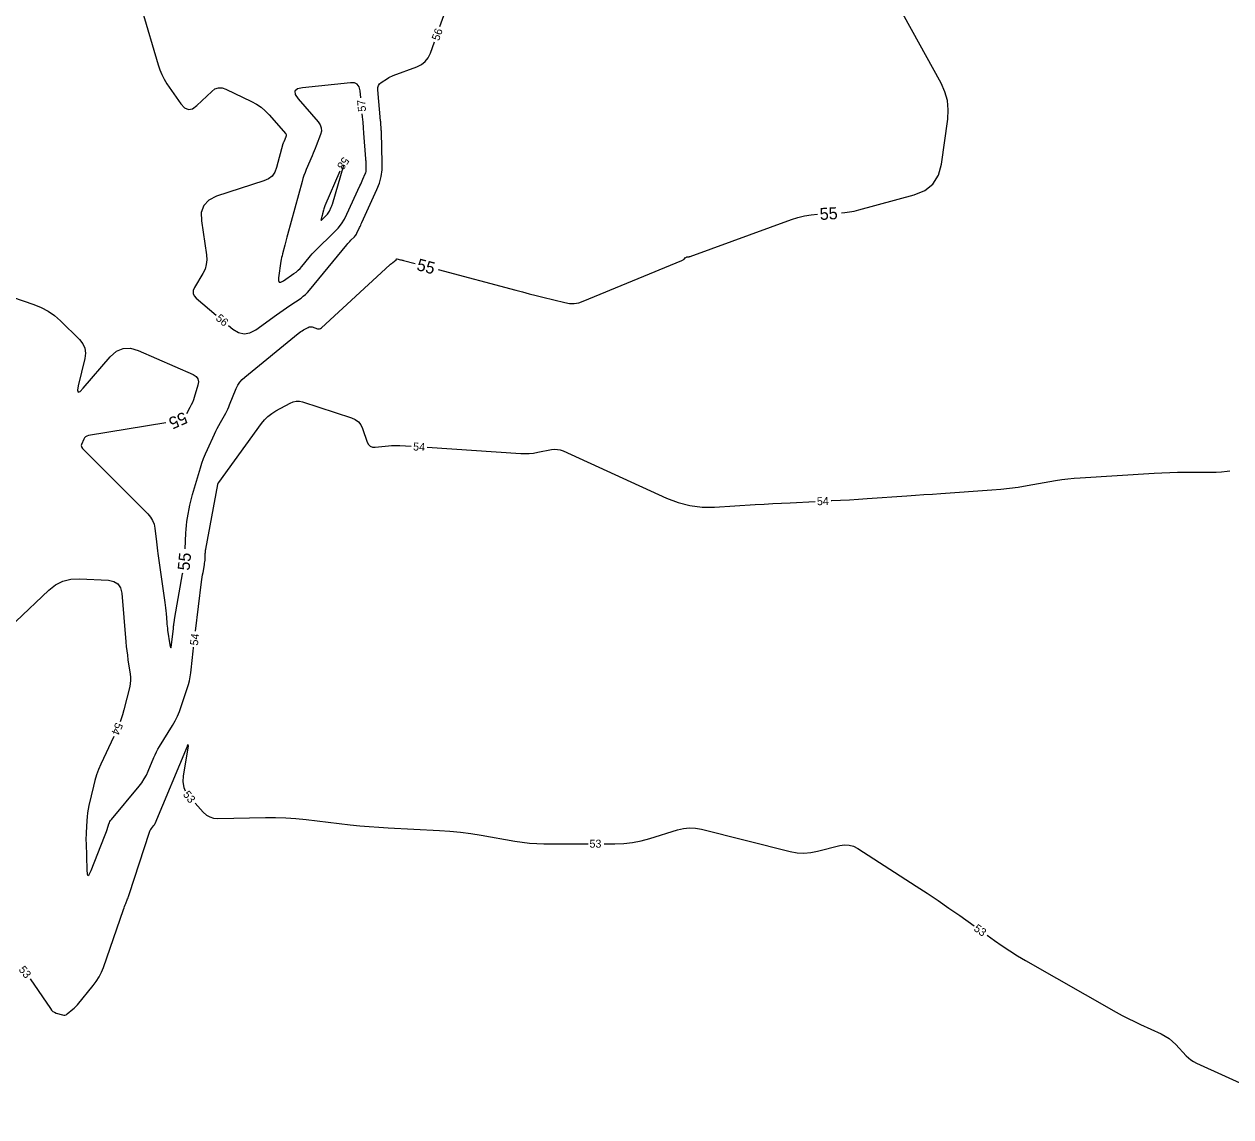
# Model space of a CAD drawing. Extents: x 2384780 to 2405861, y 547869 to 573706.
# Drawn here: x 2393913.8 to 2394215.3, y 553105.9 to 553379 of the extents above; entities that cross this region are included whole.
import ezdxf

# ---------------------------------------------------------------- set-up
doc = ezdxf.new("R2010")
doc.units = 0
doc.layers.add('Old_Level_60', color=7, linetype='Continuous')
doc.layers.add('Old_Level_61', color=7, linetype='Continuous')

msp = doc.modelspace()

# ---------------------------------------------------------------- linework, layer by layer
at = {"layer": 'Old_Level_60'}
for points in [[(2393961.34625, 553416.88425), (2393960.677, 553415.3145), (2393959.57675, 553413.36775), (2393958.264, 553411.55775), (2393956.739, 553409.884), (2393949.709, 553402.96525), (2393948.31325, 553401.41525), (2393947.13925, 553399.731), (2393946.187, 553397.912), (2393945.4565, 553395.9585), (2393943.2495, 553388.76275), (2393942.892, 553387.22), (2393942.7655, 553385.6755), (2393942.87025, 553384.1295), (2393943.20575, 553382.58175), (2393947.226, 553368.78275), (2393947.642, 553367.53925), (2393948.15275, 553366.34075), (2393948.75775, 553365.187), (2393949.4575, 553364.07825)], [(2394017.668, 553378.34175), (2394019.739, 553384.1335)], [(2393964.848, 553303.69025), (2393965.944, 553302.77225), (2393967.3385, 553301.8895), (2393968.7535, 553301.56025), (2393970.18875, 553301.78525), (2393971.644, 553302.564), (2393976.81725, 553306.2905), (2393977.65225, 553306.8875), (2393978.49125, 553307.47875), (2393979.3345, 553308.06425), (2393980.18175, 553308.644), (2393982.95625, 553310.52775), (2393983.53325, 553310.9505), (2393984.076, 553311.411), (2393984.584, 553311.9095), (2393985.05725, 553312.446), (2393994.40575, 553323.83175), (2393994.6525, 553324.12425), (2393994.90675, 553324.41), (2393995.16875, 553324.6885), (2393995.438, 553324.96025), (2393996.3305, 553325.83675), (2393996.512, 553326.0315), (2393996.6735, 553326.24025), (2393996.81525, 553326.46275), (2393996.937, 553326.69925), (2393997.59525, 553328.13), (2393997.73625, 553328.4365), (2393997.87675, 553328.74325), (2393998.01675, 553329.0505), (2393998.15625, 553329.3575), (2394001.89825, 553337.605), (2394002.52625, 553339.2215), (2394002.96125, 553340.87675), (2394003.203, 553342.571), (2394003.25175, 553344.3045), (2394003.04425, 553351.9145), (2394003.03475, 553352.1995), (2394003.02175, 553352.484), (2394003.00525, 553352.7685), (2394002.9855, 553353.05275), (2394002.91475, 553353.98125), (2394002.89925, 553354.18), (2394002.88275, 553354.37875), (2394002.8655, 553354.5775), (2394002.8475, 553354.77625), (2394002.11725, 553362.588), (2394002.1305, 553363.133), (2394002.2785, 553363.6135), (2394002.561, 553364.02925), (2394002.97825, 553364.38025), (2394004.561, 553365.4215), (2394004.9055, 553365.63425), (2394005.2605, 553365.82575), (2394005.62625, 553365.99625), (2394006.00225, 553366.146), (2394011.882, 553368.2895), (2394013.04075, 553368.8495), (2394013.99775, 553369.61), (2394014.75225, 553370.5715), (2394015.305, 553371.73375), (2394016.321, 553374.57525)], [(2393949.4575, 553364.07825), (2393952.9435, 553359.0085), (2393953.85975, 553358.01625), (2393954.83575, 553357.61825), (2393955.871, 553357.815), (2393956.96575, 553358.60575), (2393960.6395, 553362.16025), (2393961.4515, 553362.76725), (2393962.3135, 553363.06475), (2393963.22525, 553363.0525), (2393964.18675, 553362.731), (2393970.5995, 553359.63475), (2393971.8295, 553358.964), (2393972.97375, 553358.181), (2393974.03225, 553357.2855), (2393975.00525, 553356.27775), (2393979.13775, 553351.551), (2393979.22175, 553351.42825), (2393979.26575, 553351.29825), (2393979.26925, 553351.16125), (2393979.2325, 553351.017), (2393979.0465, 553350.534), (2393979.006, 553350.43075), (2393978.96475, 553350.32775), (2393978.9225, 553350.22525), (2393978.8795, 553350.12325), (2393978.63025, 553349.54125), (2393978.579, 553349.41575), (2393978.5325, 553349.2885), (2393978.49025, 553349.16), (2393978.4525, 553349.02975), (2393976.85025, 553343.116), (2393976.39375, 553341.95675), (2393975.71075, 553341.01275), (2393974.8015, 553340.2845), (2393973.66575, 553339.77175), (2393961.863, 553335.9455), (2393959.9315, 553335.0115), (2393958.6535, 553333.674), (2393958.029, 553331.9325), (2393958.058, 553329.7875), (2393959.339, 553321.333), (2393959.42375, 553320.10425), (2393959.3, 553318.91625), (2393958.9675, 553317.769), (2393958.426, 553316.6625), (2393956.31675, 553313.11475), (2393956.006, 553312.3785), (2393955.978, 553311.6905), (2393956.232, 553311.05025), (2393956.76875, 553310.4585), (2393961.78175, 553306.259)], [(2393997.90075, 553360.56025), (2393997.73475, 553362.3365), (2393997.50575, 553363.29175), (2393997.02575, 553363.941), (2393996.295, 553364.28475), (2393995.3135, 553364.3225), (2393983.34475, 553363.07725), (2393982.05775, 553362.7755), (2393981.44575, 553362.209), (2393981.50825, 553361.37725), (2393982.24575, 553360.28025)], [(2393982.24575, 553360.28025), (2393987.26175, 553354.543), (2393987.75975, 553353.81575), (2393988.01925, 553353.04625), (2393988.04, 553352.2345), (2393987.82225, 553351.3805), (2393986.72125, 553348.52175), (2393986.48275, 553347.91025), (2393986.23825, 553347.30125), (2393985.98825, 553346.69425), (2393985.73275, 553346.08975), (2393984.2575, 553342.644), (2393983.95475, 553341.901), (2393983.6785, 553341.14875), (2393983.4285, 553340.3875), (2393983.20525, 553339.61675), (2393979.6115, 553326.35275), (2393979.43375, 553325.69425), (2393979.25675, 553325.0355), (2393979.08125, 553324.37625), (2393978.9065, 553323.717), (2393978.33775, 553321.5625), (2393978.22225, 553321.0995), (2393978.11975, 553320.63375), (2393978.03, 553320.1655), (2393977.95325, 553319.6945), (2393977.3415, 553315.595), (2393977.31875, 553314.88875), (2393977.51225, 553314.52675), (2393977.9225, 553314.509), (2393978.549, 553314.836), (2393981.176, 553316.61975), (2393981.7225, 553317.02), (2393982.23625, 553317.456), (2393982.71725, 553317.928), (2393983.1655, 553318.436), (2393984.96525, 553320.628), (2393985.357, 553321.09225), (2393985.7605, 553321.5455), (2393986.17625, 553321.98775), (2393986.60375, 553322.41925), (2393991.259, 553326.99075), (2393992.205, 553328.00675), (2393993.0475, 553329.09525), (2393993.787, 553330.2565), (2393994.423, 553331.49025), (2393997.68875, 553338.58775), (2393997.87425, 553338.9915), (2393998.05925, 553339.3955), (2393998.2435, 553339.79975), (2393998.4275, 553340.20425), (2393999.02725, 553341.526), (2393999.1385, 553341.81275), (2393999.21575, 553342.1065), (2393999.2585, 553342.407), (2393999.26725, 553342.7145), (2393999.22925, 553344.1095), (2393999.21925, 553344.40825), (2393999.2055, 553344.707), (2393999.1885, 553345.00525), (2393999.1675, 553345.30375), (2393998.682, 553351.6925), (2393998.57475, 553353.0615), (2393998.462, 553354.42975), (2393998.343, 553355.7975), (2393998.27175, 553356.5775)], [(2393988.161, 553330.9445), (2393987.9705, 553330.223), (2393987.93975, 553330.04975), (2393987.9645, 553329.97175), (2393988.0445, 553329.98875), (2393988.17975, 553330.10125), (2393989.348, 553331.2485), (2393989.56, 553331.47625), (2393989.749, 553331.72025), (2393989.91475, 553331.9805), (2393990.05725, 553332.257), (2393990.48525, 553333.187), (2393990.57325, 553333.38775), (2393990.654, 553333.59125), (2393990.7275, 553333.79725), (2393990.79375, 553334.00625), (2393993.69, 553343.74175)], [(2393992.6725, 553342.2575), (2393988.94625, 553333.554), (2393988.84125, 553333.29675), (2393988.74575, 553333.0365), (2393988.65925, 553332.77275), (2393988.58175, 553332.506), (2393988.32625, 553331.56225), (2393988.2845, 553331.408), (2393988.243, 553331.2535), (2393988.20175, 553331.099), (2393988.161, 553330.9445)], [(2393956.61075, 553227.2515), (2393958.117, 553239.58375), (2393958.19275, 553240.1695), (2393958.27675, 553240.754), (2393958.369, 553241.33725), (2393958.46975, 553241.91925), (2393958.82025, 553243.86625), (2393958.8825, 553244.25025), (2393958.9315, 553244.6355), (2393958.96725, 553245.022), (2393958.98975, 553245.41025), (2393959.0415, 553246.68075), (2393959.0575, 553246.95225), (2393959.083, 553247.223), (2393959.11825, 553247.4925), (2393959.163, 553247.761), (2393962.15875, 553263.92575), (2393962.1605, 553263.935), (2393962.1625, 553263.944), (2393962.16475, 553263.953), (2393962.16725, 553263.962), (2393962.176, 553263.991), (2393962.178, 553263.997), (2393962.18, 553264.00325), (2393962.1825, 553264.00925), (2393962.18525, 553264.01525), (2393962.292, 553264.24525), (2393962.316, 553264.294), (2393962.3425, 553264.34125), (2393962.371, 553264.38725), (2393962.40175, 553264.432), (2393973.07025, 553279.13675), (2393973.83875, 553280.084), (2393974.6965, 553280.93025), (2393975.6435, 553281.67525), (2393976.67975, 553282.319), (2393980.21025, 553284.257), (2393980.97475, 553284.587), (2393981.7555, 553284.74675), (2393982.55225, 553284.73575), (2393983.365, 553284.5545), (2393995.56375, 553280.59275), (2393996.5085, 553280.1725), (2393997.2855, 553279.58075), (2393997.89425, 553278.81725), (2393998.335, 553277.88175), (2393999.5005, 553274.5455), (2393999.81325, 553273.92975), (2394000.25175, 553273.512), (2394000.81625, 553273.29225), (2394001.5065, 553273.27075), (2394004.8215, 553273.61175), (2394005.532, 553273.66975), (2394006.24325, 553273.698), (2394006.955, 553273.69625), (2394007.66725, 553273.66475), (2394010.51975, 553273.47825)], [(2394014.51125, 553273.21725), (2394037.844, 553271.69175), (2394038.91975, 553271.656), (2394039.99125, 553271.6895), (2394041.058, 553271.7925), (2394042.1205, 553271.965), (2394045.58425, 553272.64125), (2394046.31975, 553272.729), (2394047.04175, 553272.702), (2394047.75025, 553272.5605), (2394048.44525, 553272.30425), (2394074.3035, 553260.5255), (2394077.18625, 553259.4135), (2394080.138, 553258.67225), (2394083.15875, 553258.302), (2394086.24875, 553258.30275), (2394096.45475, 553258.91075), (2394098.642, 553259.038), (2394100.8295, 553259.15975), (2394103.01725, 553259.276), (2394105.20525, 553259.38625), (2394111.3945, 553259.6905)], [(2394115.3895, 553259.88675), (2394115.5615, 553259.89525), (2394117.7805, 553260.00975), (2394119.99875, 553260.13525), (2394122.21625, 553260.2715), (2394124.43325, 553260.4185), (2394134.3545, 553261.10125), (2394136.48025, 553261.2475), (2394138.60625, 553261.39375), (2394140.73225, 553261.54), (2394142.85825, 553261.68625), (2394155.574, 553262.56125), (2394157.7835, 553262.74275), (2394159.98575, 553262.9825), (2394162.181, 553263.28075), (2394164.369, 553263.63725), (2394171.50475, 553264.897), (2394173.0365, 553265.14525), (2394174.57325, 553265.35025), (2394176.11525, 553265.5115), (2394177.6625, 553265.6295), (2394196.1125, 553266.7755), (2394198.05675, 553266.88125), (2394200.00175, 553266.95675), (2394201.948, 553267.002), (2394203.895, 553267.017), (2394210.2565, 553267.017), (2394211.618, 553267.041), (2394212.97625, 553267.1125), (2394214.331, 553267.23175), (2394215.02075, 553267.317)], [(2393911.683, 553229.6835), (2393919.926, 553237.5305), (2393921.61075, 553238.856), (2393923.44775, 553239.77025), (2393925.43725, 553240.27325), (2393927.579, 553240.36475), (2393934.824, 553239.99175), (2393936.1985, 553239.72825), (2393937.21725, 553239.0975), (2393937.88025, 553238.09925), (2393938.18725, 553236.73375), (2393939.19875, 553224.591), (2393939.3015, 553223.47575), (2393939.424, 553222.36275), (2393939.56625, 553221.25225), (2393939.728, 553220.144), (2393940.28875, 553216.5275), (2393940.3705, 553215.75425), (2393940.37475, 553214.9845), (2393940.30175, 553214.218), (2393940.1515, 553213.45525), (2393938.70125, 553207.61075), (2393938.3615, 553206.36825), (2393937.9645, 553205.14625), (2393937.77775, 553204.6525)], [(2393936.1785, 553200.9875), (2393932.97625, 553194.051), (2393932.396, 553192.70575), (2393931.8865, 553191.336), (2393931.44725, 553189.94225), (2393931.0785, 553188.52425), (2393929.948, 553183.67525), (2393929.75575, 553182.75975), (2393929.60475, 553181.8385), (2393929.49475, 553180.9115), (2393929.426, 553179.97875), (2393929.26875, 553176.92175), (2393929.24125, 553176.26675), (2393929.2265, 553175.61125), (2393929.22425, 553174.956), (2393929.2345, 553174.30025), (2393929.40225, 553167.6555), (2393929.499, 553166.57525), (2393929.718, 553166.182), (2393930.05875, 553166.476), (2393930.5215, 553167.457), (2393933.87325, 553175.9325), (2393934.04025, 553176.36475), (2393934.20025, 553176.79925), (2393934.3535, 553177.23625), (2393934.49975, 553177.67575), (2393934.96625, 553179.11575), (2393935.07975, 553179.41675), (2393935.22, 553179.703), (2393935.38725, 553179.9745), (2393935.58125, 553180.23125), (2393942.48525, 553188.52625), (2393943.1665, 553189.409), (2393943.77625, 553190.335), (2393944.315, 553191.304), (2393944.78225, 553192.3165), (2393946.19275, 553195.694), (2393946.5085, 553196.41075), (2393946.8515, 553197.11375), (2393947.2215, 553197.803), (2393947.6185, 553198.478), (2393950.8385, 553203.71925), (2393951.4945, 553204.8585), (2393952.082, 553206.02925), (2393952.60125, 553207.232), (2393953.05225, 553208.4665), (2393954.549, 553212.9555), (2393954.84325, 553213.923), (2393955.08525, 553214.90225), (2393955.27475, 553215.89275), (2393955.412, 553216.895), (2393955.8295, 553220.69225), (2393955.92025, 553221.50575), (2393956.01325, 553222.319), (2393956.109, 553223.132), (2393956.12675, 553223.281)], [(2393915.2695, 553140.368), (2393920.32375, 553132.95575), (2393920.62525, 553132.58175), (2393920.97475, 553132.2735), (2393921.37275, 553132.0305), (2393921.81875, 553131.853), (2393923.35525, 553131.38025), (2393923.67625, 553131.319), (2393923.9815, 553131.338), (2393924.27075, 553131.43725), (2393924.544, 553131.617), (2393925.97775, 553132.804), (2393926.278, 553133.06525), (2393926.565, 553133.33975), (2393926.8385, 553133.62775), (2393927.09875, 553133.929), (2393931.022, 553138.7), (2393931.81175, 553139.751), (2393932.50025, 553140.85875), (2393933.087, 553142.0235), (2393933.5725, 553143.24525), (2393938.6175, 553157.7615), (2393938.748, 553158.131), (2393938.8825, 553158.49925), (2393939.02075, 553158.86575), (2393939.163, 553159.231), (2393939.634, 553160.42175), (2393939.73275, 553160.6775), (2393939.8275, 553160.935), (2393939.91825, 553161.19375), (2393940.005, 553161.454), (2393945.0605, 553177.053), (2393945.1525, 553177.29725), (2393945.26625, 553177.52925), (2393945.40175, 553177.7495), (2393945.55925, 553177.95775), (2393946.10875, 553178.618), (2393946.22075, 553178.763), (2393946.321, 553178.91525), (2393946.4095, 553179.0745), (2393946.48625, 553179.24075), (2393954.5605, 553198.57575), (2393954.56325, 553198.582), (2393954.56625, 553198.58825), (2393954.5695, 553198.59425), (2393954.573, 553198.60025), (2393954.585, 553198.61975), (2393954.5875, 553198.624), (2393954.5895, 553198.62825), (2393954.5915, 553198.63275), (2393954.59325, 553198.63725), (2393954.67425, 553198.88025), (2393954.6895, 553198.9175), (2393954.70225, 553198.929), (2393954.71225, 553198.91525), (2393954.7195, 553198.8755), (2393954.739, 553198.7045), (2393954.74175, 553198.668), (2393954.74225, 553198.6315), (2393954.74, 553198.595), (2393954.7355, 553198.5585), (2393953.53325, 553191.1065), (2393953.44825, 553189.62675), (2393953.68575, 553188.2435), (2393954.049, 553187.40925)], [(2393956.49475, 553184.27225), (2393958.5405, 553182.03475), (2393959.3155, 553181.33775), (2393960.17875, 553180.846), (2393961.12975, 553180.55925), (2393962.169, 553180.478), (2393974.061, 553180.71125), (2393976.60725, 553180.718), (2393979.149, 553180.638), (2393981.68675, 553180.471), (2393984.2205, 553180.2175), (2393995.266, 553178.92225), (2393997.63475, 553178.66425), (2394000.0065, 553178.44525), (2394002.38175, 553178.26525), (2394004.76025, 553178.1245), (2394017.55975, 553177.4725), (2394020.1725, 553177.299), (2394022.776, 553177.045), (2394025.3705, 553176.7105), (2394027.956, 553176.29575), (2394036.38675, 553174.80925), (2394038.197, 553174.53075), (2394040.014, 553174.3315), (2394041.838, 553174.21225), (2394043.669, 553174.17225), (2394054.6775, 553174.17225)], [(2394058.6775, 553174.17225), (2394061.37925, 553174.17225), (2394063.59125, 553174.254), (2394065.7785, 553174.49925), (2394067.94125, 553174.908), (2394070.07925, 553175.48025), (2394077.02375, 553177.61675), (2394078.51475, 553177.97), (2394080.01125, 553178.11475), (2394081.51325, 553178.0505), (2394083.021, 553177.7775), (2394105.19425, 553172.23825), (2394106.905, 553171.9195), (2394108.61475, 553171.818), (2394110.32375, 553171.93375), (2394112.0315, 553172.267), (2394117.6095, 553173.71), (2394118.785, 553173.89675), (2394119.921, 553173.839), (2394121.0175, 553173.5365), (2394122.0745, 553172.98925), (2394136.683, 553163.559), (2394139.429, 553161.76375), (2394142.1535, 553159.9365), (2394144.85625, 553158.07775), (2394147.5375, 553156.187), (2394151.155, 553153.60475)], [(2394154.4105, 553151.2805), (2394156.26125, 553149.95925), (2394158.14625, 553148.64925), (2394160.06275, 553147.38825), (2394162.0105, 553146.176), (2394163.9895, 553145.013), (2394186.6445, 553132.0805), (2394188.139, 553131.25025), (2394189.6515, 553130.45525), (2394191.182, 553129.69575), (2394192.73075, 553128.9715), (2394197.897, 553126.628), (2394198.91475, 553126.1045), (2394199.86425, 553125.48725), (2394200.74625, 553124.77625), (2394201.56025, 553123.972), (2394204.1085, 553121.1915), (2394204.67825, 553120.6285), (2394205.29575, 553120.131), (2394205.9605, 553119.699), (2394206.67275, 553119.3325), (2394236.28725, 553105.90475)]]:
    msp.add_lwpolyline(points, dxfattribs=at)
at = {"layer": 'Old_Level_61'}
for points in [[(2394117.96675, 553331.8065), (2394118.80725, 553331.87275), (2394119.98025, 553332.028), (2394121.14325, 553332.2455), (2394122.29625, 553332.52525), (2394136.16675, 553336.27975), (2394138.821, 553337.36475), (2394140.83875, 553339.01125), (2394142.2205, 553341.21875), (2394142.96625, 553343.9875), (2394144.5375, 553355.19625), (2394144.68575, 553357.5635), (2394144.45725, 553359.86125), (2394143.852, 553362.0895), (2394142.87, 553364.2485), (2394128.08675, 553391.0785)], [(2394017.26025, 553317.61625), (2394036.6425, 553312.48425), (2394038.322, 553312.0425), (2394040.00275, 553311.606), (2394041.68475, 553311.1745), (2394043.36825, 553310.7485), (2394048.86975, 553309.36525), (2394050.04175, 553309.164), (2394051.19975, 553309.15275), (2394052.34425, 553309.3315), (2394053.4745, 553309.70025), (2394078.11025, 553319.872), (2394078.26075, 553319.94275), (2394078.4025, 553320.0265), (2394078.53575, 553320.12375), (2394078.66, 553320.234), (2394079.05175, 553320.61625), (2394079.14, 553320.6895), (2394079.23625, 553320.74475), (2394079.34075, 553320.7825), (2394079.45325, 553320.80225), (2394079.836, 553320.8385), (2394079.9175, 553320.849), (2394079.99775, 553320.8645), (2394080.07675, 553320.885), (2394080.15475, 553320.9105), (2394105.494, 553330.149), (2394107.103, 553330.66925), (2394108.73725, 553331.06625), (2394110.3965, 553331.34), (2394111.976, 553331.48075)], [(2393954.02075, 553247.8475), (2393954.18075, 553251.7815), (2393954.2375, 553252.75025), (2393954.3285, 553253.715), (2393954.454, 553254.676), (2393954.614, 553255.63325), (2393955.19225, 553258.75375), (2393955.32475, 553259.42025), (2393955.47475, 553260.08275), (2393955.642, 553260.741), (2393955.8265, 553261.39525), (2393957.8065, 553268.0775), (2393958.18075, 553269.2605), (2393958.5975, 553270.4275), (2393959.057, 553271.57825), (2393959.559, 553272.713), (2393961.3055, 553276.473), (2393961.6605, 553277.21825), (2393962.02975, 553277.95625), (2393962.413, 553278.687), (2393962.81075, 553279.4105), (2393964.13275, 553281.7615), (2393964.4075, 553282.2695), (2393964.6655, 553282.7855), (2393964.90625, 553283.30975), (2393965.13, 553283.842), (2393966.75025, 553287.87775), (2393967.14425, 553288.708), (2393967.63225, 553289.46925), (2393968.21375, 553290.1615), (2393968.88925, 553290.78475), (2393982.2385, 553301.6665), (2393982.55375, 553301.912), (2393982.8795, 553302.14225), (2393983.215, 553302.3575), (2393983.561, 553302.55775), (2393984.70725, 553303.187), (2393984.9555, 553303.29425), (2393985.209, 553303.346), (2393985.46775, 553303.3425), (2393985.73175, 553303.2835), (2393987.06375, 553302.851), (2393987.341, 553302.79525), (2393987.60225, 553302.8135), (2393987.84725, 553302.90575), (2393988.07625, 553303.072), (2394005.179, 553318.80375), (2394005.35375, 553318.9615), (2394005.5315, 553319.116), (2394005.712, 553319.26675), (2394005.8955, 553319.41425), (2394006.70325, 553320.0515), (2394006.72925, 553320.07425), (2394006.75225, 553320.09975), (2394006.772, 553320.1275), (2394006.7885, 553320.158), (2394006.838, 553320.261), (2394006.85025, 553320.27975), (2394006.866, 553320.2915), (2394006.885, 553320.29675), (2394006.90725, 553320.29475), (2394007.81275, 553320.099), (2394008.0065, 553320.056), (2394008.19975, 553320.01075), (2394008.39225, 553319.96325), (2394008.5845, 553319.9135), (2394011.46025, 553319.152)], [(2393891.6305, 553317.29075), (2393916.169, 553308.9395), (2393918.02475, 553308.19125), (2393919.76125, 553307.25), (2393921.37825, 553306.11575), (2393922.87575, 553304.78875), (2393927.57275, 553300.1385), (2393928.41225, 553299.0945), (2393928.91775, 553297.955), (2393929.089, 553296.7205), (2393928.92625, 553295.39075), (2393927.30125, 553288.60375), (2393927.118, 553287.47325), (2393927.265, 553286.99025), (2393927.74225, 553287.155), (2393928.54975, 553287.967), (2393935.307, 553295.85975), (2393936.8285, 553297.22725), (2393938.49725, 553297.947), (2393940.31325, 553298.01925), (2393942.2765, 553297.44375), (2393955.98425, 553291.391), (2393956.7295, 553290.92975), (2393957.1805, 553290.3335), (2393957.33725, 553289.6025), (2393957.19975, 553288.73675), (2393956.26975, 553285.68875), (2393956.0535, 553285.04275), (2393955.8035, 553284.4115), (2393955.5195, 553283.7945), (2393955.20175, 553283.192), (2393954.31475, 553281.61475)], [(2393949.1395, 553279.34525), (2393929.86075, 553276.1455), (2393929.4715, 553276.03525), (2393929.14575, 553275.84425), (2393928.8835, 553275.57225), (2393928.68475, 553275.21975), (2393928.14, 553273.936), (2393928.06425, 553273.66875), (2393928.0705, 553273.41775), (2393928.15875, 553273.1825), (2393928.329, 553272.963), (2393944.70475, 553256.585), (2393945.37125, 553255.80225), (2393945.881, 553254.944), (2393946.2335, 553254.01), (2393946.42925, 553253.00075), (2393946.8125, 553249.5805), (2393946.8975, 553248.84775), (2393946.9875, 553248.116), (2393947.083, 553247.38475), (2393947.184, 553246.654), (2393948.916, 553234.44125), (2393949.00775, 553233.75925), (2393949.08975, 553233.076), (2393949.16175, 553232.3915), (2393949.22375, 553231.70625), (2393949.4105, 553229.46525), (2393949.45475, 553228.9855), (2393949.50725, 553228.507), (2393949.5685, 553228.02925), (2393949.638, 553227.5525), (2393950.20675, 553223.88475), (2393950.32425, 553223.29575), (2393950.43325, 553223.101), (2393950.53325, 553223.3005), (2393950.6245, 553223.894), (2393951.071, 553227.9545), (2393951.1015, 553228.22775), (2393951.13275, 553228.501), (2393951.16475, 553228.774), (2393951.19775, 553229.047), (2393951.30675, 553229.9385), (2393951.33125, 553230.1295), (2393951.35875, 553230.32), (2393951.38875, 553230.51), (2393951.4215, 553230.6995), (2393953.379, 553241.5715), (2393953.4295, 553241.88175)]]:
    msp.add_lwpolyline(points, dxfattribs=at)

# ---------------------------------------------------------------- texts
at = {"layer": 'Old_Level_60'}
for s, rotation, p in [('56', 70.3229667, (2394017.41625, 553374.6685)), ('57', 95.3222861, (2393999.2215, 553357.172)), ('58', 235.566775, (2393993.52075, 553345.954)), ('56', 320.0467056, (2393961.4895, 553305.19925)), ('54', 356.2592472, (2394010.91, 553272.4505)), ('54', 2.8137861, (2394111.8995, 553258.714)), ('54', 83.0508139, (2393957.17425, 553223.61325)), ('54', 246.4238667, (2393936.7165, 553204.6185)), ('53', 307.9422556, (2393953.34475, 553186.43125)), ('53', 324.4772361, (2394150.8625, 553152.58475)), ('53', 308.3843861, (2393912.29275, 553142.6575))]:
    msp.add_text(s, height=2, rotation=rotation, dxfattribs=at).set_placement(p)
msp.add_text('53', height=2, dxfattribs=at).set_placement((2394055.032, 553173.17225))
at = {"layer": 'Old_Level_61'}
for rotation, p in [(3.1123028, (2394112.659, 553330.01325)), (345.1696444, (2394011.65875, 553317.54775)), (203.6790417, (2393953.69225, 553282.173)), (84.3396694, (2393955.0845, 553242.3205))]:
    msp.add_text('55', height=3, rotation=rotation, dxfattribs=at).set_placement(p)

doc.saveas('drawing.dxf')
